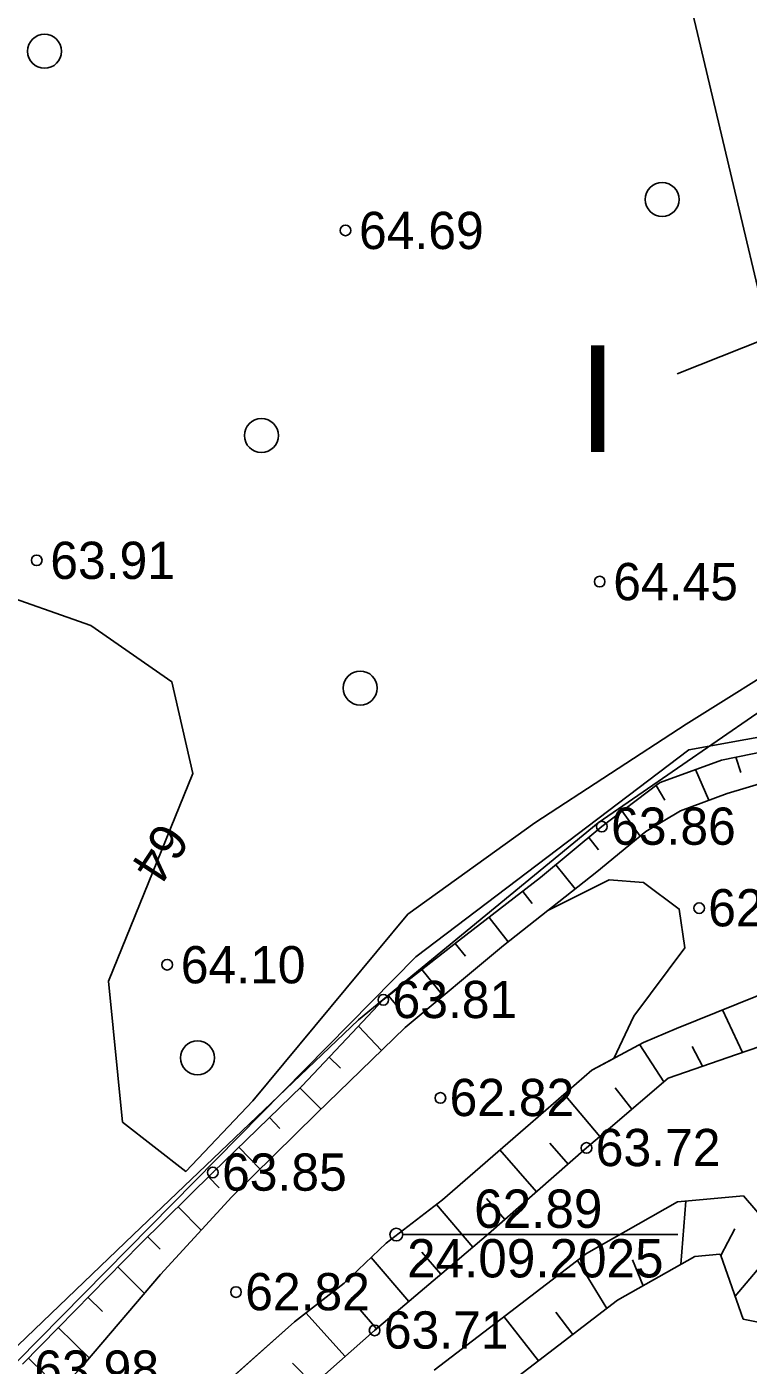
# Model space of a CAD drawing. Extents: x 530818 to 531740, y 6542340 to 6544024.
# Drawn here: x 531225.3 to 531259.2, y 6543589.2 to 6543652.1 of the extents above; entities that cross this region are included whole.
import ezdxf

# ---------------------------------------------------------------- set-up
doc = ezdxf.new("R2010")
doc.units = 0
for name, color, linetype in [('HALJASTUS', 7, 'Continuous'), ('KORGUSED', 7, 'Continuous'), ('KR_kaitseala', 7, 'Continuous'), ('Kõrguspunkt', 7, 'Continuous'), ('Ladu', 7, 'Continuous'), ('Läbilõike joon', 7, 'Continuous'), ('Maapinna horisontaal', 7, 'Continuous'), ('RELJEEF', 7, 'Continuous'), ('VEEKOGU', 7, 'Continuous')]:
    doc.layers.add(name, color=color, linetype=linetype)

msp = doc.modelspace()

# ---------------------------------------------------------------- linework, layer by layer
at = {"layer": 'HALJASTUS'}
msp.add_lwpolyline([(531067.748, 6543524.473), (531072.051, 6543522.156), (531086.781, 6543515.867), (531106.311, 6543507.591), (531119.551, 6543500.475), (531132.295, 6543495.51), (531147.19, 6543500.475), (531154.638, 6543511.398), (531163.41, 6543522.983), (531169.533, 6543534.734), (531181.781, 6543546.65), (531191.711, 6543557.905), (531198.827, 6543564.69), (531211.737, 6543577.931), (531222.163, 6543587.53), (531230.273, 6543595.309), (531240.865, 6543605.404), (531252.12, 6543614.672), (531259.567, 6543619.803), (531265.347, 6543622.767)], dxfattribs=at)
for centre in [(531226.118, 6543650.918), (531255.123, 6543643.954), (531236.302, 6543632.863), (531240.943, 6543620.998), (531233.303, 6543603.624)]:
    msp.add_circle(centre, 0.8, dxfattribs=at)
at = {"layer": 'KR_kaitseala'}
msp.add_lwpolyline([(531043.378, 6543510.745), (531055.754, 6543525.91), (531063.728, 6543525.33), (531132.297, 6543495.56), (531158.176, 6543518.3), (531159.584, 6543517.01), (531175.96, 6543539.74), (531243.56, 6543608.37), (531256.37, 6543618.09), (531264.414, 6543619.55), (531233.458, 6543750.273)], dxfattribs=at)
at = {"layer": 'Kõrguspunkt'}
for centre in [(531240.25, 6543642.5), (531225.75, 6543627), (531252.19, 6543626), (531252.29, 6543614.49), (531256.86, 6543610.66), (531231.88, 6543608), (531242.03, 6543606.35), (531244.71, 6543601.74), (531251.57, 6543599.39), (531234.02, 6543598.24), (531235.11, 6543592.62), (531241.62, 6543590.82)]:
    msp.add_circle(centre, 0.25, dxfattribs=at)
at = {"layer": 'Ladu'}
for p, q in [((531255.994, 6543593.912), (531256.232, 6543596.891)), ((531257.881, 6543594.338), (531258.545, 6543595.586)), ((531258.552, 6543592.433), (531260.52, 6543594.768)), ((531252.526, 6543591.848), (531251.142, 6543594.103)), ((531254.236, 6543592.917), (531253.725, 6543594.14)), ((531249.317, 6543589.393), (531247.695, 6543591.465)), ((531250.922, 6543590.62), (531250.131, 6543591.672))]:
    msp.add_line(p, q, dxfattribs=at)
msp.add_lwpolyline([(531298.037, 6543551.603), (531298.767, 6543552.144), (531297.829, 6543553.15), (531295.586, 6543554.945), (531291.759, 6543558.549), (531287.761, 6543560.967), (531285.722, 6543563.995), (531282.673, 6543565.852), (531280.875, 6543569.528), (531279.842, 6543572.218), (531276.684, 6543573.922), (531275.208, 6543577.022), (531273.722, 6543578.734), (531269.762, 6543580.622), (531266.708, 6543583.531), (531265.789, 6543587.4), (531264.009, 6543589.537), (531262.801, 6543590.57), (531258.933, 6543591.352), (531257.879, 6543594.344), (531257.831, 6543594.399), (531256.659, 6543594.288), (531253.033, 6543592.236), (531246.108, 6543586.937)], dxfattribs=at)
at = {"layer": 'Läbilõike joon'}
msp.add_lwpolyline([(531255.823, 6543635.765), (531342, 6543670), (531481, 6543685), (531574, 6543657), (531649, 6543808), (531688.113, 6543866.67)], dxfattribs=at)
at = {"layer": 'Maapinna horisontaal'}
msp.add_lwpolyline([(531266.928, 6543628.015), (531263.043, 6543623.941), (531261.553, 6543622.617), (531256.257, 6543619.307), (531249.141, 6543614.672), (531243.182, 6543610.369), (531235.9, 6543601.598), (531232.756, 6543598.288), (531229.777, 6543600.605), (531229.115, 6543607.225), (531233.087, 6543616.99), (531232.094, 6543621.293), (531228.287, 6543623.941), (531218.853, 6543627.251)], dxfattribs=at)
at = {"layer": 'RELJEEF'}
for p, q in [((531258.591, 6543617.753), (531258.814, 6543617.028)), ((531256.685, 6543617.165), (531257.312, 6543615.724)), ((531254.841, 6543616.416), (531255.245, 6543615.724)), ((531253.246, 6543615.21), (531254.096, 6543614.045)), ((531251.675, 6543613.975), (531252.133, 6543613.39)), ((531250.138, 6543612.695), (531251.045, 6543611.565)), ((531248.576, 6543611.447), (531249.023, 6543610.884)), ((531246.993, 6543610.226), (531247.893, 6543609.076)), ((531245.41, 6543609.004), (531245.885, 6543608.404)), ((531243.838, 6543607.769), (531244.838, 6543606.532)), ((531242.266, 6543606.533), (531242.809, 6543605.912)), ((531258.894, 6543603.874), (531257.958, 6543605.874)), ((531240.862, 6543605.114), (531241.945, 6543603.964)), ((531255.206, 6543602.498), (531254.073, 6543604.242)), ((531257.026, 6543603.228), (531256.532, 6543604.163)), ((531239.489, 6543603.661), (531240.016, 6543603.132)), ((531238.111, 6543602.212), (531239.108, 6543601.209)), ((531252.201, 6543599.928), (531250.522, 6543601.919)), ((531253.703, 6543601.213), (531252.911, 6543602.208)), ((531236.677, 6543600.818), (531237.175, 6543600.311)), ((531235.244, 6543599.424), (531236.246, 6543598.402)), ((531249.22, 6543597.33), (531247.506, 6543599.297)), ((531250.707, 6543598.633), (531249.854, 6543599.616)), ((531233.812, 6543598.029), (531234.319, 6543597.513)), ((531247.733, 6543596.028), (531246.877, 6543597.016)), ((531232.389, 6543596.624), (531233.476, 6543595.524)), ((531246.236, 6543594.736), (531244.524, 6543596.73)), ((531230.966, 6543595.22), (531231.548, 6543594.636)), ((531244.728, 6543593.457), (531243.845, 6543594.493)), ((531229.558, 6543593.8), (531230.813, 6543592.553)), ((531243.221, 6543592.178), (531241.458, 6543594.244)), ((531228.156, 6543592.375), (531228.837, 6543591.705)), ((531241.714, 6543590.899), (531240.851, 6543591.89)), ((531240.232, 6543589.59), (531238.394, 6543591.637)), ((531226.754, 6543590.949), (531228.222, 6543589.515)), ((531225.36, 6543589.515), (531226.118, 6543588.777)), ((531238.752, 6543588.279), (531237.771, 6543589.275))]:
    msp.add_line(p, q, dxfattribs=at)
for points in [[(531254.357, 6543614.26), (531255.99, 6543615.236), (531258.172, 6543616.042), (531261.162, 6543616.943), (531262.879, 6543617.192), (531265.104, 6543618.34), (531266.16, 6543619.832), (531266.299, 6543621.21), (531267.573, 6543624.932), (531268.503, 6543627.73), (531270.57, 6543633.135), (531271.102, 6543634.898), (531269.586, 6543636.923)], [(531280.952, 6543635.888), (531278.867, 6543632.124), (531276.309, 6543627.443), (531274.189, 6543623.061), (531271.773, 6543618.586), (531270.572, 6543614.181), (531269.266, 6543612.821), (531266.631, 6543610.263), (531264.668, 6543608.992), (531260.495, 6543606.9), (531255.795, 6543604.999), (531254.255, 6543604.339)], [(531225.084, 6543589.231), (531226.766, 6543590.962), (531226.766, 6543590.962), (531230.615, 6543594.874), (531230.615, 6543594.874), (531234.023, 6543598.237), (531234.023, 6543598.237), (531238.212, 6543602.311), (531238.212, 6543602.311), (531240.571, 6543604.805), (531242.029, 6543606.347), (531242.029, 6543606.347), (531245.555, 6543609.118), (531245.555, 6543609.118), (531249.418, 6543612.096), (531249.418, 6543612.096), (531252.294, 6543614.49), (531252.294, 6543614.49), (531254.942, 6543616.492), (531255.028, 6543616.557), (531255.028, 6543616.557), (531257.917, 6543617.617), (531257.917, 6543617.617), (531262.364, 6543618.514)], [(531216.606, 6543577.035), (531220.039, 6543580.629), (531223.635, 6543584.522), (531228.049, 6543589.312), (531231.569, 6543593.44), (531234.918, 6543597.099), (531238.896, 6543601.003), (531243.06, 6543605.046), (531247.676, 6543608.904), (531252.058, 6543612.366), (531254.357, 6543614.26)], [(531254.255, 6543604.339), (531251.817, 6543603.043), (531248.935, 6543600.541), (531244.812, 6543596.951), (531242.165, 6543594.916), (531240.196, 6543593.044), (531237.854, 6543591.216), (531233.923, 6543587.719), (531230.15, 6543584.066), (531228.37, 6543581.057), (531227.537, 6543577.346)], [(531237.643, 6543587.298), (531241.62, 6543590.819), (531241.62, 6543590.819), (531245.179, 6543593.84), (531246.974, 6543595.363), (531246.974, 6543595.363), (531251.573, 6543599.391), (531251.573, 6543599.391), (531252.693, 6543600.348), (531255.404, 6543602.667), (531255.404, 6543602.667), (531258.622, 6543603.78), (531259.764, 6543604.175)], [(531268.206, 6543588.609), (531265.889, 6543591.392), (531263.993, 6543593.014), (531260.919, 6543593.636), (531260.196, 6543595.685), (531258.938, 6543597.148), (531255.851, 6543596.855), (531251.578, 6543594.437), (531247.547, 6543591.352), (531244.41, 6543588.952)]]:
    msp.add_lwpolyline(points, dxfattribs=at)
at = {"layer": 'VEEKOGU'}
for p, q in [((531249.763, 6543610.553), (531247.676, 6543608.904)), ((531242.939, 6543595.32), (531255.855, 6543595.32))]:
    msp.add_line(p, q, dxfattribs=at)
for points in [[(531252.85, 6543603.592), (531253.795, 6543605.577), (531256.19, 6543608.795), (531255.924, 6543610.61), (531254.255, 6543611.868), (531252.634, 6543611.989), (531251.908, 6543611.626), (531249.763, 6543610.553)], [(531247.676, 6543608.904), (531243.06, 6543605.046), (531238.896, 6543601.003), (531234.918, 6543597.099), (531231.569, 6543593.44), (531228.049, 6543589.312), (531227.966, 6543589.222)], [(531235.044, 6543588.716), (531237.854, 6543591.216), (531240.196, 6543593.044), (531242.165, 6543594.916), (531244.812, 6543596.951), (531248.935, 6543600.541), (531251.817, 6543603.043), (531252.85, 6543603.592)], [(531227.966, 6543589.222), (531223.635, 6543584.522)]]:
    msp.add_lwpolyline(points, dxfattribs=at)
msp.add_circle((531242.639, 6543595.32), 0.3, dxfattribs=at)

# ---------------------------------------------------------------- texts
at = {"layer": 'KORGUSED'}
for s, p in [('64.69', (531240.888, 6543641.625)), ('63.91', (531226.388, 6543626.125)), ('64.45', (531252.828, 6543625.125)), ('63.86', (531252.727, 6543613.635)), ('62.90', (531257.289, 6543609.802)), ('64.10', (531232.518, 6543607.125)), ('63.81', (531242.462, 6543605.492)), ('62.82', (531245.142, 6543600.887)), ('63.72', (531252.006, 6543598.536)), ('63.85', (531234.456, 6543597.382)), ('62.82', (531235.542, 6543591.764)), ('63.71', (531242.053, 6543589.964)), ('63.98', (531225.638, 6543588.125))]:
    msp.add_text(s, height=1.75, dxfattribs=at).set_placement(p)
at = {"layer": 'Läbilõike joon'}
msp.add_text('I', height=5, dxfattribs=at).set_placement((531251.161, 6543632.094))
at = {"layer": 'Maapinna horisontaal'}
msp.add_text('64', height=1.75, rotation=236.82342, dxfattribs=at).set_placement((531231.54, 6543614.804))
at = {"layer": 'VEEKOGU'}
for s, p in [('62.89', (531246.294, 6543595.637)), ('24.09.2025', (531243.144, 6543593.307))]:
    msp.add_text(s, height=1.8, dxfattribs=at).set_placement(p)

doc.saveas('drawing.dxf')
